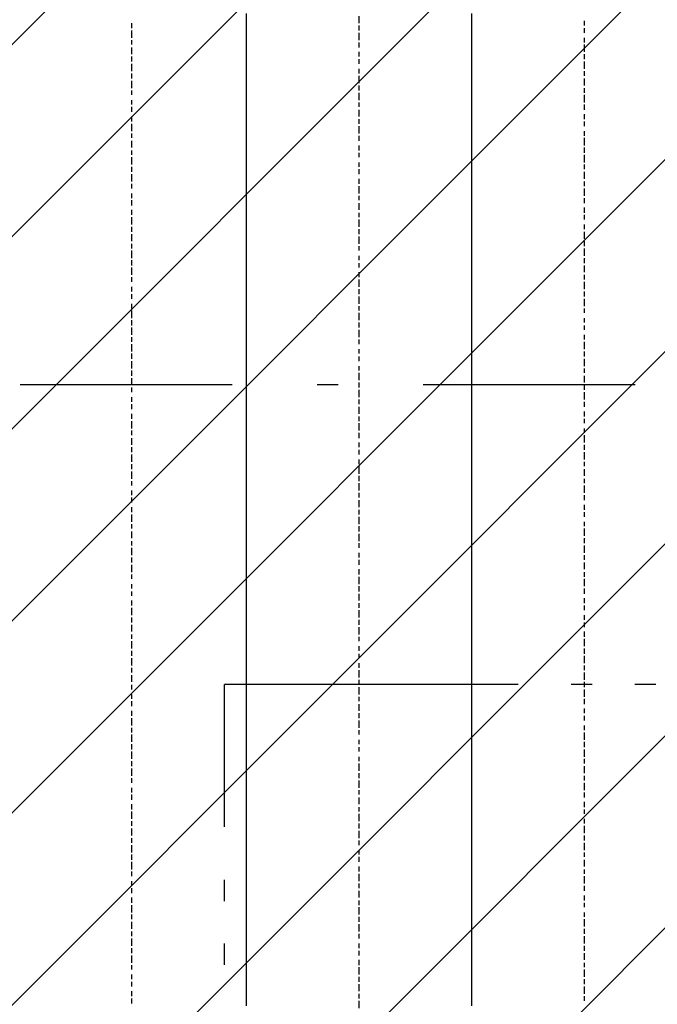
# Model space of a CAD drawing. Extents: x 997 to 109698, y 921 to 94021.
# Tile 656 of 656: x 32235 to 33363, y 51136 to 52876. Entities that reach past the tile are written whole.
import ezdxf

# ---------------------------------------------------------------- set-up
doc = ezdxf.new("R2010")
doc.units = 0
doc.header["$MEASUREMENT"] = 0
for name, color, linetype in [('12', 7, 'CONTINUOUS'), ('28', 7, 'CONTINUOUS'), ('40', 7, 'CONTINUOUS')]:
    doc.layers.add(name, color=color, linetype=linetype)

msp = doc.modelspace()

# ---------------------------------------------------------------- linework, layer by layer
at = {"layer": '12', "color": 5}
for p, q in [((32636.630503, 52873.563401), (32636.630503, 52886.563401)), ((33034.630503, 52873.563401), (33034.630503, 52886.563401)), ((32636.630503, 52865.563401), (32636.630503, 52873.563401)), ((32636.630503, 52856.563401), (32636.630503, 52865.563401)), ((33034.630503, 52865.563401), (33034.630503, 52873.563401)), ((33034.630503, 52856.563401), (33034.630503, 52865.563401)), ((32636.630503, 52843.563401), (32636.630503, 52856.563401)), ((33034.630503, 52843.563401), (33034.630503, 52856.563401)), ((32636.630503, 52835.563401), (32636.630503, 52843.563401)), ((32636.630503, 52826.563401), (32636.630503, 52835.563401)), ((32636.630503, 52814.563401), (32636.630503, 52826.563401)), ((33034.630503, 52835.563401), (33034.630503, 52843.563401)), ((33034.630503, 52826.563401), (33034.630503, 52835.563401)), ((33034.630503, 52814.563401), (33034.630503, 52826.563401)), ((32636.630503, 52805.563401), (32636.630503, 52814.563401)), ((33034.630503, 52805.563401), (33034.630503, 52814.563401)), ((32636.630503, 52797.563401), (32636.630503, 52805.563401)), ((32636.630503, 52784.563401), (32636.630503, 52797.563401)), ((33034.630503, 52797.563401), (33034.630503, 52805.563401)), ((33034.630503, 52784.563401), (33034.630503, 52797.563401)), ((32636.630503, 52776.563401), (32636.630503, 52784.563401)), ((32636.630503, 52767.563401), (32636.630503, 52776.563401)), ((33034.630503, 52776.563401), (33034.630503, 52784.563401)), ((33034.630503, 52763.563401), (33034.630503, 52776.563401)), ((32636.630503, 52754.563401), (32636.630503, 52767.563401)), ((33034.630503, 52754.563401), (33034.630503, 52763.563401)), ((32636.630503, 52746.563401), (32636.630503, 52754.563401)), ((32636.630503, 52733.563401), (32636.630503, 52746.563401)), ((33034.630503, 52746.563401), (33034.630503, 52754.563401)), ((33034.630503, 52733.563401), (33034.630503, 52746.563401)), ((32636.630503, 52725.563401), (32636.630503, 52733.563401)), ((32636.630503, 52716.563401), (32636.630503, 52725.563401)), ((33034.630503, 52725.563401), (33034.630503, 52733.563401)), ((33034.630503, 52716.563401), (33034.630503, 52725.563401)), ((32636.630503, 52704.563401), (32636.630503, 52716.563401)), ((33034.630503, 52704.563401), (33034.630503, 52716.563401)), ((32636.630503, 52695.563401), (32636.630503, 52704.563401)), ((32636.630503, 52687.563401), (32636.630503, 52695.563401)), ((32636.630503, 52674.563401), (32636.630503, 52687.563401)), ((33034.630503, 52695.563401), (33034.630503, 52704.563401)), ((33034.630503, 52687.563401), (33034.630503, 52695.563401)), ((33034.630503, 52674.563401), (33034.630503, 52687.563401)), ((32636.630503, 52666.563401), (32636.630503, 52674.563401)), ((33034.630503, 52666.563401), (33034.630503, 52674.563401)), ((32636.630503, 52657.563401), (32636.630503, 52666.563401)), ((32636.630503, 52644.563401), (32636.630503, 52657.563401)), ((33034.630503, 52653.563401), (33034.630503, 52666.563401)), ((33034.630503, 52644.563401), (33034.630503, 52653.563401)), ((32636.630503, 52636.563401), (32636.630503, 52644.563401)), ((32636.630503, 52623.563401), (32636.630503, 52636.563401)), ((33034.630503, 52636.563401), (33034.630503, 52644.563401)), ((33034.630503, 52623.563401), (33034.630503, 52636.563401)), ((32636.630503, 52615.563401), (32636.630503, 52623.563401)), ((33034.630503, 52615.563401), (33034.630503, 52623.563401)), ((32636.630503, 52606.563401), (32636.630503, 52615.563401)), ((32636.630503, 52594.563401), (32636.630503, 52606.563401)), ((33034.630503, 52606.563401), (33034.630503, 52615.563401)), ((33034.630503, 52594.563401), (33034.630503, 52606.563401)), ((32636.630503, 52585.563401), (32636.630503, 52594.563401)), ((32636.630503, 52577.563401), (32636.630503, 52585.563401)), ((33034.630503, 52585.563401), (33034.630503, 52594.563401)), ((33034.630503, 52577.563401), (33034.630503, 52585.563401)), ((32636.630503, 52564.563401), (32636.630503, 52577.563401)), ((33034.630503, 52564.563401), (33034.630503, 52577.563401)), ((32636.630503, 52556.563401), (32636.630503, 52564.563401)), ((32636.630503, 52547.563401), (32636.630503, 52556.563401)), ((33034.630503, 52556.563401), (33034.630503, 52564.563401)), ((33034.630503, 52543.563401), (33034.630503, 52556.563401)), ((32636.630503, 52534.563401), (32636.630503, 52547.563401)), ((32636.630503, 52526.563401), (32636.630503, 52534.563401)), ((33034.630503, 52534.563401), (33034.630503, 52543.563401)), ((33034.630503, 52526.563401), (33034.630503, 52534.563401)), ((32636.630503, 52513.563401), (32636.630503, 52526.563401)), ((32636.630503, 52505.563401), (32636.630503, 52513.563401)), ((33034.630503, 52513.563401), (33034.630503, 52526.563401)), ((33034.630503, 52505.563401), (33034.630503, 52513.563401)), ((32636.630503, 52496.563401), (32636.630503, 52505.563401)), ((32636.630503, 52484.563401), (32636.630503, 52496.563401)), ((33034.630503, 52496.563401), (33034.630503, 52505.563401)), ((33034.630503, 52484.563401), (33034.630503, 52496.563401)), ((32636.630503, 52475.563401), (32636.630503, 52484.563401)), ((33034.630503, 52475.563401), (33034.630503, 52484.563401)), ((32636.630503, 52467.563401), (32636.630503, 52475.563401)), ((32636.630503, 52454.563401), (32636.630503, 52467.563401)), ((33034.630503, 52467.563401), (33034.630503, 52475.563401)), ((33034.630503, 52454.563401), (33034.630503, 52467.563401)), ((32636.630503, 52445.563401), (32636.630503, 52454.563401)), ((32636.630503, 52437.563401), (32636.630503, 52445.563401)), ((33034.630503, 52445.563401), (33034.630503, 52454.563401)), ((33034.630503, 52437.563401), (33034.630503, 52445.563401)), ((32636.630503, 52424.563401), (32636.630503, 52437.563401)), ((33034.630503, 52424.563401), (33034.630503, 52437.563401)), ((32636.630503, 52416.563401), (32636.630503, 52424.563401)), ((32636.630503, 52403.563401), (32636.630503, 52416.563401)), ((33034.630503, 52416.563401), (33034.630503, 52424.563401)), ((33034.630503, 52403.563401), (33034.630503, 52416.563401)), ((32636.630503, 52395.563401), (32636.630503, 52403.563401)), ((32636.630503, 52386.563401), (32636.630503, 52395.563401)), ((33034.630503, 52395.563401), (33034.630503, 52403.563401)), ((33034.630503, 52386.563401), (33034.630503, 52395.563401)), ((32636.630503, 52373.563401), (32636.630503, 52386.563401)), ((33034.630503, 52373.563401), (33034.630503, 52386.563401)), ((32636.630503, 52365.563401), (32636.630503, 52373.563401)), ((32636.630503, 52357.563401), (32636.630503, 52365.563401)), ((32636.630503, 52344.563401), (32636.630503, 52357.563401)), ((33034.630503, 52365.563401), (33034.630503, 52373.563401)), ((33034.630503, 52357.563401), (33034.630503, 52365.563401)), ((33034.630503, 52344.563401), (33034.630503, 52357.563401)), ((32636.630503, 52335.563401), (32636.630503, 52344.563401)), ((33034.630503, 52335.563401), (33034.630503, 52344.563401)), ((32636.630503, 52327.563401), (32636.630503, 52335.563401)), ((32636.630503, 52314.563401), (32636.630503, 52327.563401)), ((33034.630503, 52327.563401), (33034.630503, 52335.563401)), ((33034.630503, 52314.563401), (33034.630503, 52327.563401)), ((32636.630503, 52306.563401), (32636.630503, 52314.563401)), ((32636.630503, 52293.563401), (32636.630503, 52306.563401)), ((33034.630503, 52306.563401), (33034.630503, 52314.563401)), ((33034.630503, 52293.563401), (33034.630503, 52306.563401)), ((32636.630503, 52285.563401), (32636.630503, 52293.563401)), ((33034.630503, 52285.563401), (33034.630503, 52293.563401)), ((32636.630503, 52276.563401), (32636.630503, 52285.563401)), ((32636.630503, 52263.563401), (32636.630503, 52276.563401)), ((33034.630503, 52276.563401), (33034.630503, 52285.563401)), ((33034.630503, 52263.563401), (33034.630503, 52276.563401)), ((32636.630503, 52255.563401), (32636.630503, 52263.563401)), ((32636.630503, 52246.563401), (32636.630503, 52255.563401)), ((33034.630503, 52255.563401), (33034.630503, 52263.563401)), ((33034.630503, 52246.563401), (33034.630503, 52255.563401)), ((32636.630503, 52234.563401), (32636.630503, 52246.563401)), ((33034.630503, 52234.563401), (33034.630503, 52246.563401)), ((32636.630503, 52225.563401), (32636.630503, 52234.563401)), ((32636.630503, 52217.563401), (32636.630503, 52225.563401)), ((33034.630503, 52225.563401), (33034.630503, 52234.563401)), ((33034.630503, 52217.563401), (33034.630503, 52225.563401)), ((32636.630503, 52204.563401), (32636.630503, 52217.563401)), ((32636.630503, 52196.563401), (32636.630503, 52204.563401)), ((33034.630503, 52204.563401), (33034.630503, 52217.563401)), ((33034.630503, 52196.563401), (33034.630503, 52204.563401)), ((32636.630503, 52187.563401), (32636.630503, 52196.563401)), ((32636.630503, 52174.563401), (32636.630503, 52187.563401)), ((33034.630503, 52183.563401), (33034.630503, 52196.563401)), ((33034.630503, 52174.563401), (33034.630503, 52183.563401)), ((32636.630503, 52166.563401), (32636.630503, 52174.563401)), ((32636.630503, 52153.563401), (32636.630503, 52166.563401)), ((33034.630503, 52166.563401), (33034.630503, 52174.563401)), ((33034.630503, 52153.563401), (33034.630503, 52166.563401)), ((32636.630503, 52145.563401), (32636.630503, 52153.563401)), ((33034.630503, 52145.563401), (33034.630503, 52153.563401)), ((32636.630503, 52136.563401), (32636.630503, 52145.563401)), ((32636.630503, 52124.563401), (32636.630503, 52136.563401)), ((33034.630503, 52136.563401), (33034.630503, 52145.563401)), ((33034.630503, 52124.563401), (33034.630503, 52136.563401)), ((32636.630503, 52115.563401), (32636.630503, 52124.563401)), ((32636.630503, 52107.563401), (32636.630503, 52115.563401)), ((33034.630503, 52115.563401), (33034.630503, 52124.563401)), ((33034.630503, 52107.563401), (33034.630503, 52115.563401)), ((32636.630503, 52094.563401), (32636.630503, 52107.563401)), ((33034.630503, 52094.563401), (33034.630503, 52107.563401)), ((32636.630503, 52086.563401), (32636.630503, 52094.563401)), ((32636.630503, 52077.563401), (32636.630503, 52086.563401)), ((33034.630503, 52086.563401), (33034.630503, 52094.563401)), ((33034.630503, 52073.563401), (33034.630503, 52086.563401)), ((32636.630503, 52064.563401), (32636.630503, 52077.563401)), ((32636.630503, 52056.563401), (32636.630503, 52064.563401)), ((33034.630503, 52064.563401), (33034.630503, 52073.563401)), ((33034.630503, 52056.563401), (33034.630503, 52064.563401)), ((32636.630503, 52043.563401), (32636.630503, 52056.563401)), ((33034.630503, 52043.563401), (33034.630503, 52056.563401)), ((32636.630503, 52035.563401), (32636.630503, 52043.563401)), ((32636.630503, 52026.563401), (32636.630503, 52035.563401)), ((32636.630503, 52014.563401), (32636.630503, 52026.563401)), ((33034.630503, 52035.563401), (33034.630503, 52043.563401)), ((33034.630503, 52026.563401), (33034.630503, 52035.563401)), ((33034.630503, 52014.563401), (33034.630503, 52026.563401)), ((32636.630503, 52005.563401), (32636.630503, 52014.563401)), ((33034.630503, 52005.563401), (33034.630503, 52014.563401)), ((32636.630503, 51997.563401), (32636.630503, 52005.563401)), ((32636.630503, 51984.563401), (32636.630503, 51997.563401)), ((33034.630503, 51997.563401), (33034.630503, 52005.563401)), ((33034.630503, 51984.563401), (33034.630503, 51997.563401)), ((32636.630503, 51976.563401), (32636.630503, 51984.563401)), ((32636.630503, 51967.563401), (32636.630503, 51976.563401)), ((33034.630503, 51976.563401), (33034.630503, 51984.563401)), ((33034.630503, 51963.563401), (33034.630503, 51976.563401)), ((32636.630503, 51954.563401), (32636.630503, 51967.563401)), ((33034.630503, 51954.563401), (33034.630503, 51963.563401)), ((32636.630503, 51946.563401), (32636.630503, 51954.563401)), ((32636.630503, 51933.563401), (32636.630503, 51946.563401)), ((33034.630503, 51946.563401), (33034.630503, 51954.563401)), ((33034.630503, 51933.563401), (33034.630503, 51946.563401)), ((32636.630503, 51925.563401), (32636.630503, 51933.563401)), ((32636.630503, 51916.563401), (32636.630503, 51925.563401)), ((33034.630503, 51925.563401), (33034.630503, 51933.563401)), ((33034.630503, 51916.563401), (33034.630503, 51925.563401)), ((32636.630503, 51904.563401), (32636.630503, 51916.563401)), ((33034.630503, 51904.563401), (33034.630503, 51916.563401)), ((32636.630503, 51895.563401), (32636.630503, 51904.563401)), ((32636.630503, 51887.563401), (32636.630503, 51895.563401)), ((32636.630503, 51874.563401), (32636.630503, 51887.563401)), ((33034.630503, 51895.563401), (33034.630503, 51904.563401)), ((33034.630503, 51887.563401), (33034.630503, 51895.563401)), ((33034.630503, 51874.563401), (33034.630503, 51887.563401)), ((32636.630503, 51865.563401), (32636.630503, 51874.563401)), ((33034.630503, 51865.563401), (33034.630503, 51874.563401)), ((32636.630503, 51857.563401), (32636.630503, 51865.563401)), ((32636.630503, 51844.563401), (32636.630503, 51857.563401)), ((33034.630503, 51857.563401), (33034.630503, 51865.563401)), ((33034.630503, 51844.563401), (33034.630503, 51857.563401)), ((32636.630503, 51836.563401), (32636.630503, 51844.563401)), ((32636.630503, 51823.563401), (32636.630503, 51836.563401)), ((33034.630503, 51836.563401), (33034.630503, 51844.563401)), ((33034.630503, 51823.563401), (33034.630503, 51836.563401)), ((32636.630503, 51815.563401), (32636.630503, 51823.563401)), ((33034.630503, 51815.563401), (33034.630503, 51823.563401)), ((32636.630503, 51806.563401), (32636.630503, 51815.563401)), ((32636.630503, 51794.563401), (32636.630503, 51806.563401)), ((33034.630503, 51806.563401), (33034.630503, 51815.563401)), ((33034.630503, 51794.563401), (33034.630503, 51806.563401)), ((32636.630503, 51785.563401), (32636.630503, 51794.563401)), ((32636.630503, 51777.563401), (32636.630503, 51785.563401)), ((33034.630503, 51785.563401), (33034.630503, 51794.563401)), ((33034.630503, 51777.563401), (33034.630503, 51785.563401)), ((32636.630503, 51764.563401), (32636.630503, 51777.563401)), ((33034.630503, 51764.563401), (33034.630503, 51777.563401)), ((32636.630503, 51755.563401), (32636.630503, 51764.563401)), ((32636.630503, 51747.563401), (32636.630503, 51755.563401)), ((33034.630503, 51755.563401), (33034.630503, 51764.563401)), ((33034.630503, 51747.563401), (33034.630503, 51755.563401)), ((32636.630503, 51734.563401), (32636.630503, 51747.563401)), ((32636.630503, 51726.563401), (32636.630503, 51734.563401)), ((33034.630503, 51734.563401), (33034.630503, 51747.563401)), ((33034.630503, 51726.563401), (33034.630503, 51734.563401)), ((32636.630503, 51713.563401), (32636.630503, 51726.563401)), ((32636.630503, 51705.563401), (32636.630503, 51713.563401)), ((33034.630503, 51713.563401), (33034.630503, 51726.563401)), ((33034.630503, 51705.563401), (33034.630503, 51713.563401)), ((32636.630503, 51696.563401), (32636.630503, 51705.563401)), ((32636.630503, 51683.563401), (32636.630503, 51696.563401)), ((33034.630503, 51696.563401), (33034.630503, 51705.563401)), ((33034.630503, 51683.563401), (33034.630503, 51696.563401)), ((32636.630503, 51675.563401), (32636.630503, 51683.563401)), ((33034.630503, 51675.563401), (33034.630503, 51683.563401)), ((32636.630503, 51666.563401), (32636.630503, 51675.563401)), ((32636.630503, 51654.563401), (32636.630503, 51666.563401)), ((33034.630503, 51666.563401), (33034.630503, 51675.563401)), ((33034.630503, 51654.563401), (33034.630503, 51666.563401)), ((32636.630503, 51645.563401), (32636.630503, 51654.563401)), ((32636.630503, 51637.563401), (32636.630503, 51645.563401)), ((33034.630503, 51645.563401), (33034.630503, 51654.563401)), ((33034.630503, 51637.563401), (33034.630503, 51645.563401)), ((32636.630503, 51624.563401), (32636.630503, 51637.563401)), ((33034.630503, 51624.563401), (33034.630503, 51637.563401)), ((32636.630503, 51616.563401), (32636.630503, 51624.563401)), ((32636.630503, 51607.563401), (32636.630503, 51616.563401)), ((33034.630503, 51616.563401), (33034.630503, 51624.563401)), ((33034.630503, 51603.563401), (33034.630503, 51616.563401)), ((32636.630503, 51595.563401), (32636.630503, 51607.563401)), ((32636.630503, 51586.563401), (32636.630503, 51595.563401)), ((33034.630503, 51595.563401), (33034.630503, 51603.563401)), ((33034.630503, 51586.563401), (33034.630503, 51595.563401)), ((32636.630503, 51573.563401), (32636.630503, 51586.563401)), ((33034.630503, 51573.563401), (33034.630503, 51586.563401)), ((32636.630503, 51565.563401), (32636.630503, 51573.563401)), ((32636.630503, 51556.563401), (32636.630503, 51565.563401)), ((33034.630503, 51565.563401), (33034.630503, 51573.563401)), ((33034.630503, 51556.563401), (33034.630503, 51565.563401)), ((32636.630503, 51544.563401), (32636.630503, 51556.563401)), ((32636.630503, 51535.563401), (32636.630503, 51544.563401)), ((33034.630503, 51544.563401), (33034.630503, 51556.563401)), ((33034.630503, 51535.563401), (33034.630503, 51544.563401)), ((32636.630503, 51527.563401), (32636.630503, 51535.563401)), ((32636.630503, 51514.563401), (32636.630503, 51527.563401)), ((33034.630503, 51527.563401), (33034.630503, 51535.563401)), ((33034.630503, 51514.563401), (33034.630503, 51527.563401)), ((32636.630503, 51506.563401), (32636.630503, 51514.563401)), ((32636.630503, 51497.563401), (32636.630503, 51506.563401)), ((33034.630503, 51506.563401), (33034.630503, 51514.563401)), ((33034.630503, 51493.563401), (33034.630503, 51506.563401)), ((32636.630503, 51484.563401), (32636.630503, 51497.563401)), ((33034.630503, 51484.563401), (33034.630503, 51493.563401)), ((32636.630503, 51476.563401), (32636.630503, 51484.563401)), ((32636.630503, 51463.563401), (32636.630503, 51476.563401)), ((33034.630503, 51476.563401), (33034.630503, 51484.563401)), ((33034.630503, 51463.563401), (33034.630503, 51476.563401)), ((32636.630503, 51455.563401), (32636.630503, 51463.563401)), ((32636.630503, 51446.563401), (32636.630503, 51455.563401)), ((33034.630503, 51455.563401), (33034.630503, 51463.563401)), ((33034.630503, 51446.563401), (33034.630503, 51455.563401)), ((32636.630503, 51434.563401), (32636.630503, 51446.563401)), ((33034.630503, 51434.563401), (33034.630503, 51446.563401)), ((32636.630503, 51425.563401), (32636.630503, 51434.563401)), ((32636.630503, 51417.563401), (32636.630503, 51425.563401)), ((32636.630503, 51404.563401), (32636.630503, 51417.563401)), ((33034.630503, 51425.563401), (33034.630503, 51434.563401)), ((33034.630503, 51417.563401), (33034.630503, 51425.563401)), ((33034.630503, 51404.563401), (33034.630503, 51417.563401)), ((32636.630503, 51396.563401), (32636.630503, 51404.563401)), ((33034.630503, 51396.563401), (33034.630503, 51404.563401)), ((32636.630503, 51387.563401), (32636.630503, 51396.563401)), ((32636.630503, 51374.563401), (32636.630503, 51387.563401)), ((33034.630503, 51383.563401), (33034.630503, 51396.563401)), ((33034.630503, 51374.563401), (33034.630503, 51383.563401)), ((32636.630503, 51366.563401), (32636.630503, 51374.563401)), ((32636.630503, 51353.563401), (32636.630503, 51366.563401)), ((33034.630503, 51366.563401), (33034.630503, 51374.563401)), ((33034.630503, 51353.563401), (33034.630503, 51366.563401)), ((32636.630503, 51345.563401), (32636.630503, 51353.563401)), ((33034.630503, 51345.563401), (33034.630503, 51353.563401)), ((32636.630503, 51336.563401), (32636.630503, 51345.563401)), ((32636.630503, 51324.563401), (32636.630503, 51336.563401)), ((33034.630503, 51336.563401), (33034.630503, 51345.563401)), ((33034.630503, 51324.563401), (33034.630503, 51336.563401)), ((32636.630503, 51315.563401), (32636.630503, 51324.563401)), ((32636.630503, 51307.563401), (32636.630503, 51315.563401)), ((33034.630503, 51315.563401), (33034.630503, 51324.563401)), ((33034.630503, 51307.563401), (33034.630503, 51315.563401)), ((32636.630503, 51294.563401), (32636.630503, 51307.563401)), ((33034.630503, 51294.563401), (33034.630503, 51307.563401)), ((32636.630503, 51286.563401), (32636.630503, 51294.563401)), ((32636.630503, 51277.563401), (32636.630503, 51286.563401)), ((33034.630503, 51286.563401), (33034.630503, 51294.563401)), ((33034.630503, 51277.563401), (33034.630503, 51286.563401)), ((32636.630503, 51264.563401), (32636.630503, 51277.563401)), ((32636.630503, 51256.563401), (32636.630503, 51264.563401)), ((33034.630503, 51264.563401), (33034.630503, 51277.563401)), ((33034.630503, 51256.563401), (33034.630503, 51264.563401)), ((32636.630503, 51243.563401), (32636.630503, 51256.563401)), ((33034.630503, 51243.563401), (33034.630503, 51256.563401)), ((32636.630503, 51235.563401), (32636.630503, 51243.563401)), ((32636.630503, 51226.563401), (32636.630503, 51235.563401)), ((32636.630503, 51214.563401), (32636.630503, 51226.563401)), ((33034.630503, 51235.563401), (33034.630503, 51243.563401)), ((33034.630503, 51226.563401), (33034.630503, 51235.563401)), ((33034.630503, 51214.563401), (33034.630503, 51226.563401)), ((32636.630503, 51205.563401), (32636.630503, 51214.563401)), ((33034.630503, 51205.563401), (33034.630503, 51214.563401)), ((32636.630503, 51197.563401), (32636.630503, 51205.563401)), ((32636.630503, 51184.563401), (32636.630503, 51197.563401)), ((33034.630503, 51197.563401), (33034.630503, 51205.563401)), ((33034.630503, 51184.563401), (33034.630503, 51197.563401)), ((32636.630503, 51175.563401), (32636.630503, 51184.563401)), ((32636.630503, 51167.563401), (32636.630503, 51175.563401)), ((33034.630503, 51175.563401), (33034.630503, 51184.563401)), ((33034.630503, 51167.563401), (33034.630503, 51175.563401)), ((32636.630503, 51154.563401), (32636.630503, 51167.563401)), ((33034.630503, 51154.563401), (33034.630503, 51167.563401)), ((32636.630503, 51146.563401), (32636.630503, 51154.563401)), ((32636.630503, 51133.563401), (32636.630503, 51146.563401)), ((33034.630503, 51146.563401), (33034.630503, 51154.563401)), ((33034.630503, 51133.563401), (33034.630503, 51146.563401))]:
    msp.add_line(p, q, dxfattribs=at)
at = {"layer": '12', "color": 1}
for p, q in [((32835.630503, 52869.563401), (32835.630503, 52881.563401)), ((32433.630503, 52860.563401), (32433.630503, 52869.563401)), ((32835.630503, 52856.563401), (32835.630503, 52865.563401)), ((33233.630503, 52865.563401), (33233.630503, 52873.563401)), ((32433.630503, 52843.563401), (32433.630503, 52856.563401)), ((32835.630503, 52839.563401), (32835.630503, 52852.563401)), ((33233.630503, 52852.563401), (33233.630503, 52860.563401)), ((32433.630503, 52831.563401), (32433.630503, 52839.563401)), ((32433.630503, 52814.563401), (32433.630503, 52826.563401)), ((32835.630503, 52826.563401), (32835.630503, 52835.563401)), ((33233.630503, 52835.563401), (33233.630503, 52843.563401)), ((33233.630503, 52818.563401), (33233.630503, 52831.563401)), ((32433.630503, 52801.563401), (32433.630503, 52810.563401)), ((32835.630503, 52810.563401), (32835.630503, 52818.563401)), ((33233.630503, 52805.563401), (33233.630503, 52814.563401)), ((32433.630503, 52784.563401), (32433.630503, 52797.563401)), ((32835.630503, 52797.563401), (32835.630503, 52805.563401)), ((33233.630503, 52788.563401), (33233.630503, 52801.563401)), ((32433.630503, 52771.563401), (32433.630503, 52780.563401)), ((32835.630503, 52780.563401), (32835.630503, 52788.563401)), ((32835.630503, 52763.563401), (32835.630503, 52776.563401)), ((33233.630503, 52776.563401), (33233.630503, 52784.563401)), ((32433.630503, 52754.563401), (32433.630503, 52767.563401)), ((32835.630503, 52750.563401), (32835.630503, 52759.563401)), ((33233.630503, 52759.563401), (33233.630503, 52771.563401)), ((32433.630503, 52742.563401), (32433.630503, 52750.563401)), ((32835.630503, 52733.563401), (32835.630503, 52746.563401)), ((33233.630503, 52746.563401), (33233.630503, 52754.563401)), ((33233.630503, 52729.563401), (33233.630503, 52742.563401)), ((32433.630503, 52725.563401), (32433.630503, 52733.563401)), ((32835.630503, 52721.563401), (32835.630503, 52729.563401)), ((33233.630503, 52716.563401), (33233.630503, 52725.563401)), ((32433.630503, 52712.563401), (32433.630503, 52721.563401)), ((32835.630503, 52704.563401), (32835.630503, 52716.563401)), ((33233.630503, 52699.563401), (33233.630503, 52708.563401)), ((32433.630503, 52695.563401), (32433.630503, 52704.563401)), ((32433.630503, 52678.563401), (32433.630503, 52691.563401)), ((32835.630503, 52691.563401), (32835.630503, 52699.563401)), ((32835.630503, 52674.563401), (32835.630503, 52687.563401)), ((33233.630503, 52687.563401), (33233.630503, 52695.563401)), ((32433.630503, 52666.563401), (32433.630503, 52674.563401)), ((32835.630503, 52661.563401), (32835.630503, 52670.563401)), ((33233.630503, 52670.563401), (33233.630503, 52678.563401)), ((32433.630503, 52649.563401), (32433.630503, 52661.563401)), ((32835.630503, 52644.563401), (32835.630503, 52653.563401)), ((33233.630503, 52653.563401), (33233.630503, 52666.563401)), ((32433.630503, 52636.563401), (32433.630503, 52644.563401)), ((32835.630503, 52632.563401), (32835.630503, 52640.563401)), ((33233.630503, 52640.563401), (33233.630503, 52649.563401)), ((33233.630503, 52623.563401), (33233.630503, 52636.563401)), ((32433.630503, 52619.563401), (32433.630503, 52632.563401)), ((32835.630503, 52615.563401), (32835.630503, 52623.563401)), ((33233.630503, 52611.563401), (33233.630503, 52619.563401)), ((32433.630503, 52606.563401), (32433.630503, 52615.563401)), ((32433.630503, 52589.563401), (32433.630503, 52602.563401)), ((32835.630503, 52602.563401), (32835.630503, 52611.563401)), ((33233.630503, 52594.563401), (33233.630503, 52606.563401)), ((32433.630503, 52577.563401), (32433.630503, 52585.563401)), ((32835.630503, 52585.563401), (32835.630503, 52594.563401)), ((33233.630503, 52581.563401), (33233.630503, 52589.563401)), ((32433.630503, 52560.563401), (32433.630503, 52568.563401)), ((32835.630503, 52568.563401), (32835.630503, 52581.563401)), ((33233.630503, 52564.563401), (33233.630503, 52577.563401)), ((32433.630503, 52547.563401), (32433.630503, 52556.563401)), ((32835.630503, 52556.563401), (32835.630503, 52564.563401)), ((32835.630503, 52539.563401), (32835.630503, 52551.563401)), ((33233.630503, 52551.563401), (33233.630503, 52560.563401)), ((32433.630503, 52530.563401), (32433.630503, 52539.563401)), ((32835.630503, 52526.563401), (32835.630503, 52534.563401)), ((33233.630503, 52534.563401), (33233.630503, 52543.563401)), ((32433.630503, 52513.563401), (32433.630503, 52526.563401)), ((32835.630503, 52509.563401), (32835.630503, 52522.563401)), ((33233.630503, 52522.563401), (33233.630503, 52530.563401)), ((33233.630503, 52505.563401), (33233.630503, 52513.563401)), ((32433.630503, 52500.563401), (32433.630503, 52509.563401)), ((32433.630503, 52484.563401), (32433.630503, 52496.563401)), ((32835.630503, 52496.563401), (32835.630503, 52505.563401)), ((33233.630503, 52488.563401), (33233.630503, 52500.563401)), ((32433.630503, 52471.563401), (32433.630503, 52479.563401)), ((32835.630503, 52479.563401), (32835.630503, 52492.563401)), ((33233.630503, 52475.563401), (33233.630503, 52484.563401)), ((32433.630503, 52454.563401), (32433.630503, 52467.563401)), ((32835.630503, 52467.563401), (32835.630503, 52475.563401)), ((33233.630503, 52458.563401), (33233.630503, 52471.563401)), ((32433.630503, 52441.563401), (32433.630503, 52450.563401)), ((32835.630503, 52450.563401), (32835.630503, 52458.563401)), ((32835.630503, 52437.563401), (32835.630503, 52445.563401)), ((33233.630503, 52445.563401), (33233.630503, 52454.563401)), ((32433.630503, 52424.563401), (32433.630503, 52437.563401)), ((32835.630503, 52420.563401), (32835.630503, 52429.563401)), ((33233.630503, 52429.563401), (33233.630503, 52441.563401)), ((32433.630503, 52412.563401), (32433.630503, 52420.563401)), ((32835.630503, 52403.563401), (32835.630503, 52416.563401)), ((33233.630503, 52416.563401), (33233.630503, 52424.563401)), ((33233.630503, 52399.563401), (33233.630503, 52412.563401)), ((32433.630503, 52395.563401), (32433.630503, 52403.563401)), ((32835.630503, 52390.563401), (32835.630503, 52399.563401)), ((33233.630503, 52386.563401), (33233.630503, 52395.563401)), ((32433.630503, 52382.563401), (32433.630503, 52390.563401)), ((32835.630503, 52373.563401), (32835.630503, 52386.563401)), ((33233.630503, 52369.563401), (33233.630503, 52382.563401)), ((32433.630503, 52365.563401), (32433.630503, 52373.563401)), ((32433.630503, 52348.563401), (32433.630503, 52361.563401)), ((32835.630503, 52361.563401), (32835.630503, 52369.563401)), ((32835.630503, 52344.563401), (32835.630503, 52357.563401)), ((33233.630503, 52357.563401), (33233.630503, 52365.563401)), ((32433.630503, 52335.563401), (32433.630503, 52344.563401)), ((32835.630503, 52331.563401), (32835.630503, 52340.563401)), ((33233.630503, 52340.563401), (33233.630503, 52348.563401)), ((32433.630503, 52318.563401), (32433.630503, 52331.563401)), ((32835.630503, 52314.563401), (32835.630503, 52327.563401)), ((33233.630503, 52327.563401), (33233.630503, 52335.563401)), ((32433.630503, 52306.563401), (32433.630503, 52314.563401)), ((32835.630503, 52302.563401), (32835.630503, 52310.563401)), ((33233.630503, 52310.563401), (33233.630503, 52318.563401)), ((33233.630503, 52293.563401), (33233.630503, 52306.563401)), ((32433.630503, 52289.563401), (32433.630503, 52302.563401)), ((32835.630503, 52285.563401), (32835.630503, 52293.563401)), ((33233.630503, 52280.563401), (33233.630503, 52289.563401)), ((32433.630503, 52276.563401), (32433.630503, 52285.563401)), ((32433.630503, 52259.563401), (32433.630503, 52272.563401)), ((32835.630503, 52272.563401), (32835.630503, 52280.563401)), ((33233.630503, 52263.563401), (33233.630503, 52276.563401)), ((32433.630503, 52246.563401), (32433.630503, 52255.563401)), ((32835.630503, 52255.563401), (32835.630503, 52263.563401)), ((33233.630503, 52251.563401), (33233.630503, 52259.563401)), ((32433.630503, 52230.563401), (32433.630503, 52242.563401)), ((32835.630503, 52238.563401), (32835.630503, 52251.563401)), ((33233.630503, 52234.563401), (33233.630503, 52246.563401)), ((32433.630503, 52217.563401), (32433.630503, 52225.563401)), ((32835.630503, 52225.563401), (32835.630503, 52234.563401)), ((32835.630503, 52208.563401), (32835.630503, 52221.563401)), ((33233.630503, 52221.563401), (33233.630503, 52230.563401)), ((32433.630503, 52200.563401), (32433.630503, 52208.563401)), ((32835.630503, 52196.563401), (32835.630503, 52204.563401)), ((33233.630503, 52204.563401), (33233.630503, 52217.563401)), ((33233.630503, 52191.563401), (33233.630503, 52200.563401)), ((32433.630503, 52187.563401), (32433.630503, 52196.563401)), ((32835.630503, 52179.563401), (32835.630503, 52191.563401)), ((33233.630503, 52174.563401), (33233.630503, 52183.563401)), ((32433.630503, 52170.563401), (32433.630503, 52179.563401)), ((32433.630503, 52153.563401), (32433.630503, 52166.563401)), ((32835.630503, 52166.563401), (32835.630503, 52174.563401)), ((33233.630503, 52162.563401), (33233.630503, 52170.563401)), ((32433.630503, 52141.563401), (32433.630503, 52149.563401)), ((32835.630503, 52149.563401), (32835.630503, 52162.563401)), ((33233.630503, 52145.563401), (33233.630503, 52153.563401)), ((32433.630503, 52124.563401), (32433.630503, 52136.563401)), ((32835.630503, 52136.563401), (32835.630503, 52145.563401)), ((33233.630503, 52128.563401), (33233.630503, 52141.563401)), ((32433.630503, 52111.563401), (32433.630503, 52120.563401)), ((32835.630503, 52120.563401), (32835.630503, 52128.563401)), ((32835.630503, 52107.563401), (32835.630503, 52115.563401)), ((33233.630503, 52115.563401), (33233.630503, 52124.563401)), ((32433.630503, 52094.563401), (32433.630503, 52107.563401)), ((32835.630503, 52090.563401), (32835.630503, 52098.563401)), ((33233.630503, 52098.563401), (33233.630503, 52111.563401)), ((32433.630503, 52081.563401), (32433.630503, 52090.563401)), ((32835.630503, 52073.563401), (32835.630503, 52086.563401)), ((33233.630503, 52086.563401), (33233.630503, 52094.563401)), ((33233.630503, 52069.563401), (33233.630503, 52081.563401)), ((32433.630503, 52064.563401), (32433.630503, 52077.563401)), ((32835.630503, 52060.563401), (32835.630503, 52069.563401)), ((33233.630503, 52056.563401), (33233.630503, 52064.563401)), ((32433.630503, 52052.563401), (32433.630503, 52060.563401)), ((32835.630503, 52043.563401), (32835.630503, 52056.563401)), ((33233.630503, 52039.563401), (33233.630503, 52052.563401)), ((32433.630503, 52035.563401), (32433.630503, 52043.563401)), ((32433.630503, 52022.563401), (32433.630503, 52031.563401)), ((32835.630503, 52031.563401), (32835.630503, 52039.563401)), ((32835.630503, 52014.563401), (32835.630503, 52026.563401)), ((33233.630503, 52026.563401), (33233.630503, 52035.563401)), ((32433.630503, 52005.563401), (32433.630503, 52014.563401)), ((32835.630503, 52001.563401), (32835.630503, 52009.563401)), ((33233.630503, 52009.563401), (33233.630503, 52018.563401)), ((32433.630503, 51988.563401), (32433.630503, 52001.563401)), ((32835.630503, 51984.563401), (32835.630503, 51997.563401)), ((33233.630503, 51997.563401), (33233.630503, 52005.563401)), ((32433.630503, 51976.563401), (32433.630503, 51984.563401)), ((32835.630503, 51971.563401), (32835.630503, 51980.563401)), ((33233.630503, 51980.563401), (33233.630503, 51988.563401)), ((33233.630503, 51963.563401), (33233.630503, 51976.563401)), ((32433.630503, 51959.563401), (32433.630503, 51971.563401)), ((32835.630503, 51954.563401), (32835.630503, 51967.563401)), ((33233.630503, 51950.563401), (33233.630503, 51959.563401)), ((32433.630503, 51946.563401), (32433.630503, 51954.563401)), ((32433.630503, 51929.563401), (32433.630503, 51942.563401)), ((32835.630503, 51942.563401), (32835.630503, 51950.563401)), ((33233.630503, 51933.563401), (33233.630503, 51946.563401)), ((32433.630503, 51916.563401), (32433.630503, 51925.563401)), ((32835.630503, 51925.563401), (32835.630503, 51933.563401)), ((33233.630503, 51921.563401), (33233.630503, 51929.563401)), ((32433.630503, 51899.563401), (32433.630503, 51912.563401)), ((32835.630503, 51912.563401), (32835.630503, 51921.563401)), ((33233.630503, 51904.563401), (33233.630503, 51916.563401)), ((32433.630503, 51887.563401), (32433.630503, 51895.563401)), ((32835.630503, 51895.563401), (32835.630503, 51904.563401)), ((32835.630503, 51878.563401), (32835.630503, 51891.563401)), ((33233.630503, 51891.563401), (33233.630503, 51899.563401)), ((33233.630503, 51874.563401), (33233.630503, 51887.563401)), ((32433.630503, 51870.563401), (32433.630503, 51878.563401)), ((32835.630503, 51865.563401), (32835.630503, 51874.563401)), ((33233.630503, 51861.563401), (33233.630503, 51870.563401)), ((32433.630503, 51857.563401), (32433.630503, 51865.563401)), ((32835.630503, 51849.563401), (32835.630503, 51861.563401)), ((33233.630503, 51844.563401), (33233.630503, 51853.563401)), ((32433.630503, 51840.563401), (32433.630503, 51849.563401)), ((32433.630503, 51823.563401), (32433.630503, 51836.563401)), ((32835.630503, 51836.563401), (32835.630503, 51844.563401)), ((33233.630503, 51832.563401), (33233.630503, 51840.563401)), ((32433.630503, 51810.563401), (32433.630503, 51819.563401)), ((32835.630503, 51819.563401), (32835.630503, 51832.563401)), ((33233.630503, 51815.563401), (33233.630503, 51823.563401)), ((32433.630503, 51794.563401), (32433.630503, 51806.563401)), ((32835.630503, 51806.563401), (32835.630503, 51815.563401)), ((32835.630503, 51789.563401), (32835.630503, 51802.563401)), ((33233.630503, 51802.563401), (33233.630503, 51810.563401)), ((32433.630503, 51781.563401), (32433.630503, 51789.563401)), ((32835.630503, 51777.563401), (32835.630503, 51785.563401)), ((33233.630503, 51785.563401), (33233.630503, 51794.563401)), ((32433.630503, 51764.563401), (32433.630503, 51777.563401)), ((32835.630503, 51760.563401), (32835.630503, 51768.563401)), ((33233.630503, 51768.563401), (33233.630503, 51781.563401)), ((32433.630503, 51751.563401), (32433.630503, 51760.563401)), ((32835.630503, 51747.563401), (32835.630503, 51755.563401)), ((33233.630503, 51755.563401), (33233.630503, 51764.563401)), ((33233.630503, 51738.563401), (33233.630503, 51751.563401)), ((32433.630503, 51734.563401), (32433.630503, 51747.563401)), ((32835.630503, 51730.563401), (32835.630503, 51738.563401)), ((33233.630503, 51726.563401), (33233.630503, 51734.563401)), ((32433.630503, 51722.563401), (32433.630503, 51730.563401)), ((32433.630503, 51705.563401), (32433.630503, 51717.563401)), ((32835.630503, 51713.563401), (32835.630503, 51726.563401)), ((33233.630503, 51709.563401), (33233.630503, 51722.563401)), ((32433.630503, 51692.563401), (32433.630503, 51700.563401)), ((32835.630503, 51700.563401), (32835.630503, 51709.563401)), ((32835.630503, 51683.563401), (32835.630503, 51696.563401)), ((33233.630503, 51696.563401), (33233.630503, 51705.563401)), ((32433.630503, 51675.563401), (32433.630503, 51683.563401)), ((32835.630503, 51671.563401), (32835.630503, 51679.563401)), ((33233.630503, 51679.563401), (33233.630503, 51692.563401)), ((32433.630503, 51662.563401), (32433.630503, 51671.563401)), ((32835.630503, 51654.563401), (32835.630503, 51666.563401)), ((33233.630503, 51666.563401), (33233.630503, 51675.563401)), ((32433.630503, 51645.563401), (32433.630503, 51654.563401)), ((32835.630503, 51641.563401), (32835.630503, 51650.563401)), ((33233.630503, 51650.563401), (33233.630503, 51658.563401)), ((33233.630503, 51637.563401), (33233.630503, 51645.563401)), ((32433.630503, 51628.563401), (32433.630503, 51641.563401)), ((32835.630503, 51624.563401), (32835.630503, 51637.563401)), ((33233.630503, 51620.563401), (33233.630503, 51628.563401)), ((32433.630503, 51616.563401), (32433.630503, 51624.563401)), ((32433.630503, 51599.563401), (32433.630503, 51612.563401)), ((32835.630503, 51612.563401), (32835.630503, 51620.563401)), ((33233.630503, 51603.563401), (33233.630503, 51616.563401)), ((32433.630503, 51586.563401), (32433.630503, 51595.563401)), ((32835.630503, 51595.563401), (32835.630503, 51603.563401)), ((33233.630503, 51590.563401), (33233.630503, 51599.563401)), ((32433.630503, 51569.563401), (32433.630503, 51582.563401)), ((32835.630503, 51582.563401), (32835.630503, 51590.563401)), ((33233.630503, 51573.563401), (33233.630503, 51586.563401)), ((32433.630503, 51556.563401), (32433.630503, 51565.563401)), ((32835.630503, 51565.563401), (32835.630503, 51573.563401)), ((32835.630503, 51548.563401), (32835.630503, 51561.563401)), ((33233.630503, 51561.563401), (33233.630503, 51569.563401)), ((32433.630503, 51539.563401), (32433.630503, 51552.563401)), ((32835.630503, 51535.563401), (32835.630503, 51544.563401)), ((33233.630503, 51544.563401), (33233.630503, 51556.563401)), ((33233.630503, 51531.563401), (33233.630503, 51539.563401)), ((32433.630503, 51527.563401), (32433.630503, 51535.563401)), ((32835.630503, 51518.563401), (32835.630503, 51531.563401)), ((33233.630503, 51514.563401), (33233.630503, 51527.563401)), ((32433.630503, 51510.563401), (32433.630503, 51518.563401)), ((32433.630503, 51497.563401), (32433.630503, 51506.563401)), ((32835.630503, 51506.563401), (32835.630503, 51514.563401)), ((33233.630503, 51501.563401), (33233.630503, 51510.563401)), ((32433.630503, 51480.563401), (32433.630503, 51489.563401)), ((32835.630503, 51489.563401), (32835.630503, 51501.563401)), ((33233.630503, 51484.563401), (33233.630503, 51493.563401)), ((32433.630503, 51463.563401), (32433.630503, 51476.563401)), ((32835.630503, 51476.563401), (32835.630503, 51484.563401)), ((32835.630503, 51459.563401), (32835.630503, 51472.563401)), ((33233.630503, 51472.563401), (33233.630503, 51480.563401)), ((32433.630503, 51451.563401), (32433.630503, 51459.563401)), ((32835.630503, 51446.563401), (32835.630503, 51455.563401)), ((33233.630503, 51455.563401), (33233.630503, 51463.563401)), ((32433.630503, 51434.563401), (32433.630503, 51446.563401)), ((32835.630503, 51429.563401), (32835.630503, 51442.563401)), ((33233.630503, 51438.563401), (33233.630503, 51451.563401)), ((32433.630503, 51421.563401), (32433.630503, 51429.563401)), ((32433.630503, 51404.563401), (32433.630503, 51417.563401)), ((32835.630503, 51417.563401), (32835.630503, 51425.563401)), ((33233.630503, 51425.563401), (33233.630503, 51434.563401)), ((33233.630503, 51408.563401), (33233.630503, 51421.563401)), ((32433.630503, 51391.563401), (32433.630503, 51400.563401)), ((32835.630503, 51400.563401), (32835.630503, 51408.563401)), ((33233.630503, 51396.563401), (33233.630503, 51404.563401)), ((32433.630503, 51374.563401), (32433.630503, 51387.563401)), ((32835.630503, 51387.563401), (32835.630503, 51396.563401)), ((33233.630503, 51379.563401), (33233.630503, 51391.563401)), ((32433.630503, 51362.563401), (32433.630503, 51370.563401)), ((32835.630503, 51370.563401), (32835.630503, 51379.563401)), ((32835.630503, 51353.563401), (32835.630503, 51366.563401)), ((33233.630503, 51366.563401), (33233.630503, 51374.563401)), ((32433.630503, 51345.563401), (32433.630503, 51353.563401)), ((32835.630503, 51341.563401), (32835.630503, 51349.563401)), ((33233.630503, 51349.563401), (33233.630503, 51362.563401)), ((32433.630503, 51332.563401), (32433.630503, 51341.563401)), ((32835.630503, 51324.563401), (32835.630503, 51336.563401)), ((33233.630503, 51336.563401), (33233.630503, 51345.563401)), ((32433.630503, 51315.563401), (32433.630503, 51324.563401)), ((32835.630503, 51311.563401), (32835.630503, 51319.563401)), ((33233.630503, 51319.563401), (33233.630503, 51328.563401)), ((33233.630503, 51307.563401), (33233.630503, 51315.563401)), ((32433.630503, 51298.563401), (32433.630503, 51311.563401)), ((32835.630503, 51294.563401), (32835.630503, 51307.563401)), ((33233.630503, 51290.563401), (33233.630503, 51298.563401)), ((32433.630503, 51286.563401), (32433.630503, 51294.563401)), ((32433.630503, 51269.563401), (32433.630503, 51281.563401)), ((32835.630503, 51281.563401), (32835.630503, 51290.563401)), ((33233.630503, 51273.563401), (33233.630503, 51286.563401)), ((32433.630503, 51256.563401), (32433.630503, 51264.563401)), ((32835.630503, 51264.563401), (32835.630503, 51277.563401)), ((33233.630503, 51260.563401), (33233.630503, 51269.563401)), ((32433.630503, 51239.563401), (32433.630503, 51252.563401)), ((32835.630503, 51252.563401), (32835.630503, 51260.563401)), ((33233.630503, 51243.563401), (33233.630503, 51256.563401)), ((32433.630503, 51226.563401), (32433.630503, 51235.563401)), ((32835.630503, 51235.563401), (32835.630503, 51243.563401)), ((32835.630503, 51222.563401), (32835.630503, 51230.563401)), ((33233.630503, 51230.563401), (33233.630503, 51239.563401)), ((33233.630503, 51214.563401), (33233.630503, 51226.563401)), ((32433.630503, 51209.563401), (32433.630503, 51222.563401)), ((32835.630503, 51205.563401), (32835.630503, 51214.563401)), ((33233.630503, 51201.563401), (33233.630503, 51209.563401)), ((32433.630503, 51197.563401), (32433.630503, 51205.563401)), ((32835.630503, 51188.563401), (32835.630503, 51201.563401)), ((33233.630503, 51184.563401), (33233.630503, 51197.563401)), ((32433.630503, 51180.563401), (32433.630503, 51188.563401)), ((32433.630503, 51167.563401), (32433.630503, 51175.563401)), ((32835.630503, 51175.563401), (32835.630503, 51184.563401)), ((33233.630503, 51171.563401), (33233.630503, 51180.563401)), ((32433.630503, 51150.563401), (32433.630503, 51159.563401)), ((32835.630503, 51159.563401), (32835.630503, 51171.563401)), ((33233.630503, 51154.563401), (33233.630503, 51167.563401)), ((32433.630503, 51137.563401), (32433.630503, 51146.563401)), ((32835.630503, 51146.563401), (32835.630503, 51154.563401)), ((32835.630503, 51129.563401), (32835.630503, 51142.563401)), ((33233.630503, 51142.563401), (33233.630503, 51150.563401))]:
    msp.add_line(p, q, dxfattribs=at)
at = {"layer": '28', "color": 2}
for p, q in [((14872.636205, 35482.68481), (36822.636205, 57432.68481)), ((15100.315887, 35370.953237), (36822.636205, 57093.273555)), ((15439.727142, 35370.953237), (36822.636205, 56753.8623)), ((15779.138397, 35370.953237), (36822.636205, 56414.451046)), ((16118.549652, 35370.953237), (36822.636205, 56075.039791)), ((16457.960907, 35370.953237), (36822.636205, 55735.628536)), ((16797.372162, 35370.953237), (36822.636205, 55396.217281)), ((17136.783417, 35370.953237), (36822.636205, 55056.806026)), ((17476.194672, 35370.953237), (36822.636205, 54717.394771))]:
    msp.add_line(p, q, dxfattribs=at)
at = {"layer": '28', "color": 4}
for p, q in [((32611.130503, 52230.563401), (32236.130503, 52230.563401)), ((33323.630503, 52230.563401), (32948.630503, 52230.563401))]:
    msp.add_line(p, q, dxfattribs=at)
at = {"layer": '28', "color": 4, "linetype": 'Continuous'}
msp.add_line((32798.630503, 52230.563401), (32761.130503, 52230.563401), dxfattribs=at)
at = {"layer": '40', "color": 8, "linetype": 'Continuous'}
for p, q in [((32597.636205, 51449.704238), (32597.636205, 51700.954237)), ((33116.386205, 51700.954237), (32597.636205, 51700.954237)), ((33247.636205, 51700.954237), (33210.136205, 51700.954237)), ((33360.136205, 51700.954237), (33322.636205, 51700.954237)), ((32597.636205, 51318.454238), (32597.636205, 51355.954238)), ((32597.636205, 51205.954238), (32597.636205, 51243.454238))]:
    msp.add_line(p, q, dxfattribs=at)

doc.saveas('drawing.dxf')
